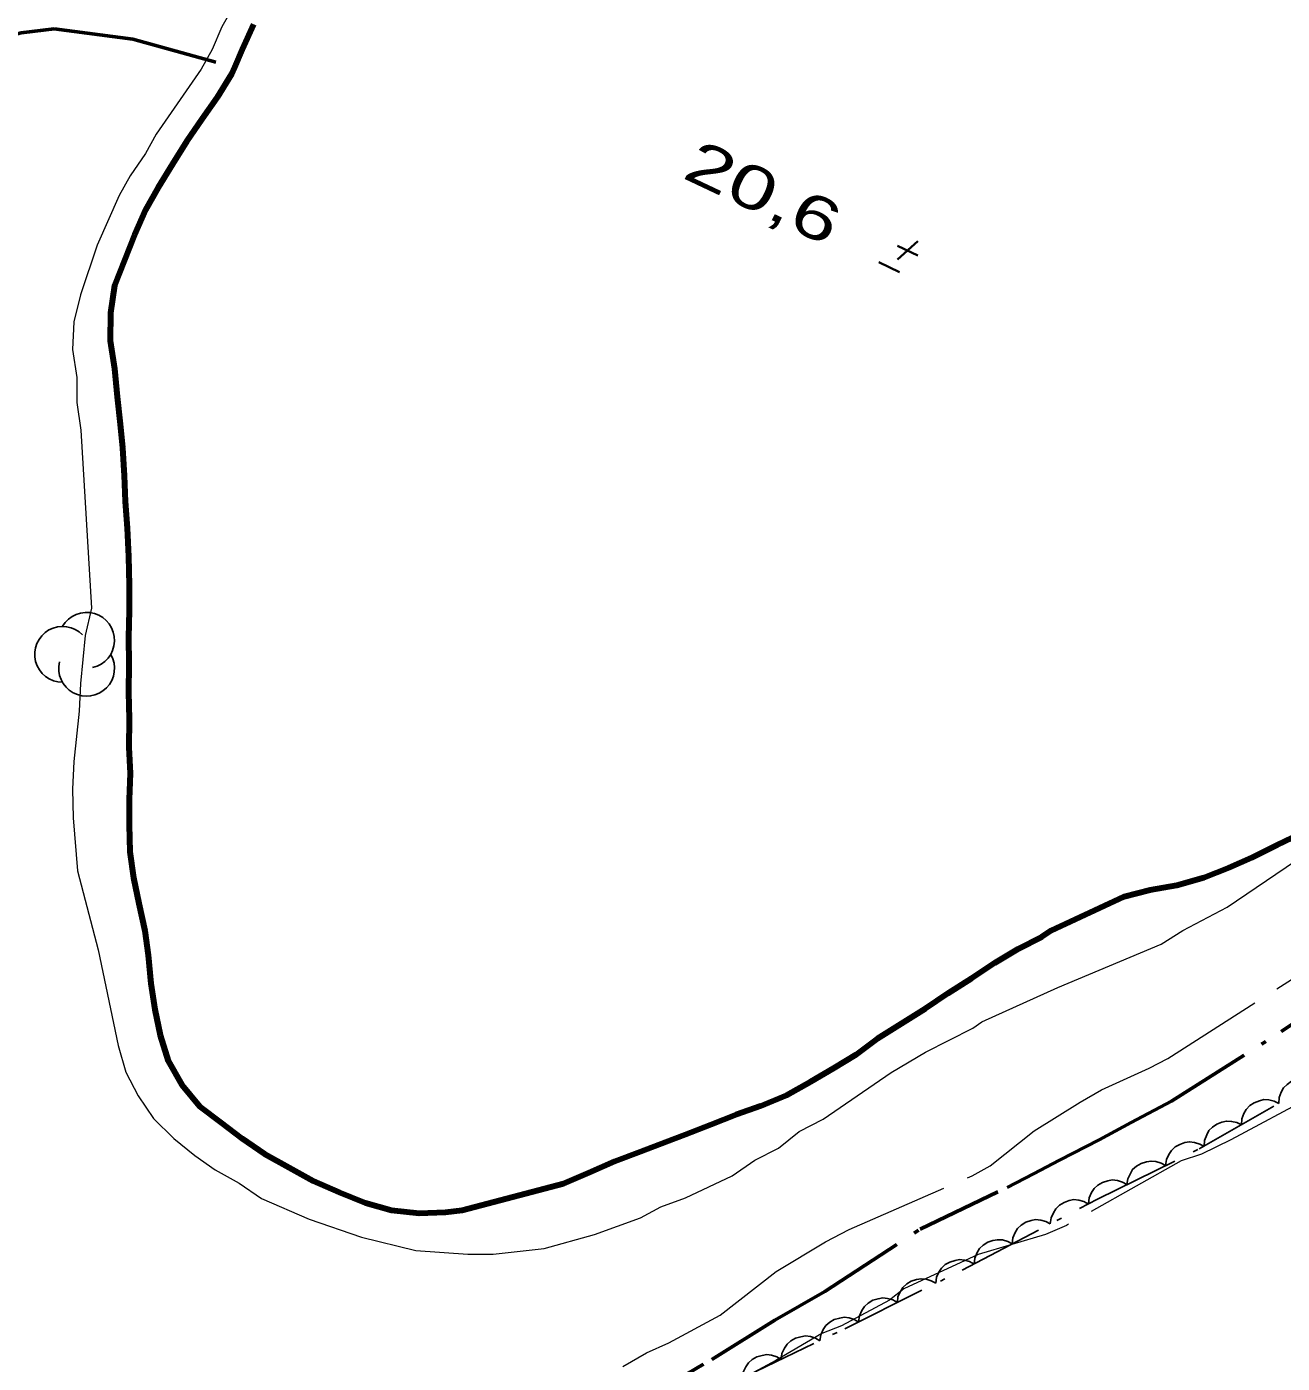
# Model space of a CAD drawing. Extents: x 356765 to 358572, y 5103174 to 5104650.
# Drawn here: x 357151.12 to 357194.88, y 5104263.71 to 5104310.27 of the extents above; entities that cross this region are included whole.
import ezdxf
from ezdxf.enums import TextEntityAlignment as Align

# ---------------------------------------------------------------- set-up
doc = ezdxf.new("R2010")
doc.units = 0
doc.header["$LTSCALE"] = 0.6
for name, pattern in [('DASH_DOUBLE_DOT', [9.2, 5, -1.2, 0.3, -1.2, 0.3, -1.2]), ('DOT_DASHED', [7.7, 5, -1.2, 0.3, -1.2]), ('LONG_DASHED', [7.5, 6, -1.5])]:
    doc.linetypes.add(name, pattern=pattern)
for name, color, linetype, lineweight in [('2', 7, 'Continuous', 13), ('3', 7, 'Continuous', 140), ('4', 7, 'Continuous', 90), ('44', 7, 'Continuous', 25)]:
    doc.layers.add(name, color=color, linetype=linetype, lineweight=lineweight)

msp = doc.modelspace()

# ---------------------------------------------------------------- linework, layer by layer
at = {"layer": '2'}
msp.add_lwpolyline([(357158.38, 5104311.08), (357157.92, 5104310.26), (357157.58, 5104309.47), (357157.2, 5104308.79), (357155.63, 5104306.52), (357155.26, 5104305.85), (357154.72, 5104305.07), (357154.34, 5104304.39), (357153.57, 5104302.66), (357152.99, 5104300.93), (357152.76, 5104299.98), (357152.71, 5104299.02), (357152.86, 5104298.05), (357152.86, 5104297.17), (357153.01, 5104296.21), (357153.38, 5104290.01), (357153.15, 5104289.06), (357152.99, 5104287.38), (357152.95, 5104286.42), (357152.76, 5104284.67), (357152.71, 5104283.71), (357152.74, 5104282.71), (357152.89, 5104280.86), (357153.61, 5104278.11), (357154.31, 5104274.78), (357154.57, 5104273.85), (357155, 5104273.02), (357155.54, 5104272.23), (357156.24, 5104271.54), (357156.98, 5104270.94), (357157.69, 5104270.44), (357158.52, 5104269.98), (357159.3, 5104269.45), (357160.96, 5104268.72), (357162.78, 5104268.1), (357164.68, 5104267.63), (357166.49, 5104267.51), (357167.37, 5104267.51), (357169.15, 5104267.7), (357170.91, 5104268.19), (357172.51, 5104268.77), (357173.22, 5104269.16), (357174.08, 5104269.47), (357175.7, 5104270.24), (357176.49, 5104270.78), (357177.32, 5104271.2), (357178.04, 5104271.78), (357178.87, 5104272.21), (357181.25, 5104273.83), (357182.44, 5104274.54), (357184.09, 5104275.38), (357184.41, 5104275.6), (357187.05, 5104276.79), (357190.66, 5104278.31), (357191.41, 5104278.78), (357192.95, 5104279.59), (357195.33, 5104281.21)], dxfattribs=at)
at = {"layer": '2', "linetype": 'LONG_DASHED'}
for points in [[(357171.89, 5104263.59), (357172.72, 5104264.07), (357173.5, 5104264.42), (357175.28, 5104265.38), (357177.24, 5104266.9), (357178.96, 5104267.94), (357179.78, 5104268.36), (357184.07, 5104270.24), (357184.69, 5104270.58), (357186.23, 5104271.8), (357187.83, 5104272.8), (357188.58, 5104273.23), (357190.24, 5104273.98), (357190.89, 5104274.32), (357195.8, 5104277.46)], [(357196.21, 5104273.16), (357193.08, 5104271.49), (357192.06, 5104270.99), (357191.35, 5104270.76), (357187.36, 5104268.51), (357186.62, 5104268.19), (357184.28, 5104267.49), (357181.69, 5104266.3), (357181.19, 5104265.9), (357179.51, 5104265.01), (357178.83, 5104264.74), (357177.23, 5104263.8), (357176.14, 5104263.22)]]:
    msp.add_lwpolyline(points, dxfattribs=at)
at = {"layer": '3', "lineweight": 35}
for p, q in [((357182.17, 5104302.8), (357181.46, 5104302.16)), ((357181.47, 5104302.63), (357182.17, 5104302.3)), ((357180.81, 5104302.06), (357181.53, 5104301.72))]:
    msp.add_line(p, q, dxfattribs=at)
at = {"layer": '4', "linetype": 'DASH_DOUBLE_DOT', "lineweight": 53}
for points in [[(357110.43, 5104289.54), (357112.88, 5104290.92), (357115.41, 5104292.45), (357117.94, 5104293.99), (357120.59, 5104295.55), (357123.44, 5104297.3), (357126.63, 5104298.96), (357129.66, 5104300.51), (357132.33, 5104301.77), (357135.12, 5104303.06), (357139.8, 5104305.27), (357141.6, 5104306.03), (357143.33, 5104306.83), (357145.73, 5104307.95), (357147.02, 5104308.51), (357149.88, 5104309.76), (357150.93, 5104310.05), (357152.08, 5104310.19), (357154.82, 5104309.83), (357158.36, 5104308.85)], [(357167.03, 5104259.43), (357167.92, 5104259.92), (357170.41, 5104261.28), (357172.12, 5104262.15), (357174.99, 5104263.84), (357177.19, 5104265.21), (357178.93, 5104266.21), (357182.26, 5104268.38), (357185.29, 5104269.83), (357186.2, 5104270.31), (357187.11, 5104270.78), (357188.49, 5104271.49), (357189.61, 5104272.09), (357191.01, 5104272.83), (357194.84, 5104275.26), (357196.09, 5104276.09)]]:
    msp.add_lwpolyline(points, dxfattribs=at)
at = {"layer": '4'}
msp.add_lwpolyline([(357159.02, 5104310.34), (357158.63, 5104309.47), (357158.36, 5104308.85), (357158.25, 5104308.61), (357157.75, 5104307.8), (357157.23, 5104307.06), (357156.7, 5104306.28), (357156.2, 5104305.48), (357155.7, 5104304.67), (357155.26, 5104303.89), (357154.88, 5104303.02), (357154.53, 5104302.13), (357154.18, 5104301.25), (357154.04, 5104300.3), (357154.03, 5104299.32), (357154.18, 5104298.35), (357154.27, 5104297.37), (357154.38, 5104296.42), (357154.46, 5104295.59), (357154.51, 5104294.63), (357154.55, 5104293.73), (357154.62, 5104292.8), (357154.66, 5104291.81), (357154.69, 5104290.81), (357154.69, 5104289.92), (357154.66, 5104289), (357154.68, 5104288.06), (357154.67, 5104287.08), (357154.69, 5104286.14), (357154.68, 5104285.16), (357154.72, 5104284.26), (357154.69, 5104283.34), (357154.69, 5104282.46), (357154.71, 5104281.52), (357154.84, 5104280.61), (357155.03, 5104279.72), (357155.24, 5104278.77), (357155.35, 5104277.92), (357155.44, 5104276.94), (357155.58, 5104276.03), (357155.77, 5104275.14), (357156.05, 5104274.24), (357156.52, 5104273.4), (357157.14, 5104272.66), (357157.9, 5104272.09), (357158.63, 5104271.54), (357159.41, 5104271), (357160.27, 5104270.52), (357161.1, 5104270.06), (357162.01, 5104269.66), (357162.93, 5104269.29), (357163.83, 5104269.04), (357164.8, 5104268.93), (357165.71, 5104268.97), (357166.29, 5104269.04), (357169.82, 5104269.97), (357170.72, 5104270.35), (357171.62, 5104270.74), (357172.51, 5104271.08), (357173.39, 5104271.42), (357174.07, 5104271.68), (357174.96, 5104272.02), (357175.84, 5104272.37), (357176.7, 5104272.67), (357177.6, 5104273.05), (357178.45, 5104273.52), (357179.26, 5104274), (357180.02, 5104274.46), (357180.77, 5104275.02), (357181.61, 5104275.54), (357182.44, 5104276.06), (357183.23, 5104276.6), (357184.06, 5104277.12), (357184.86, 5104277.66), (357185.67, 5104278.14), (357186.5, 5104278.56), (357186.82, 5104278.78), (357189.36, 5104279.97), (357190.27, 5104280.2), (357191.2, 5104280.36), (357192.14, 5104280.63), (357193.02, 5104280.97), (357193.81, 5104281.32), (357194.7, 5104281.76), (357195.5, 5104282.15)], dxfattribs=at)
at = {"layer": '44'}
for points in [[(357194.75, 5104272.75), (357194.77, 5104272.96), (357194.84, 5104273.15), (357194.92, 5104273.3), (357195.05, 5104273.42), (357195.2, 5104273.53), (357195.38, 5104273.59), (357195.54, 5104273.63), (357195.71, 5104273.62), (357195.89, 5104273.58), (357196.05, 5104273.5)], [(357193.45, 5104272.01), (357193.47, 5104272.22), (357193.54, 5104272.41), (357193.62, 5104272.55), (357193.74, 5104272.68), (357193.9, 5104272.78), (357194.08, 5104272.85), (357194.23, 5104272.89), (357194.41, 5104272.88), (357194.59, 5104272.83), (357194.75, 5104272.75)], [(357192.15, 5104271.27), (357192.16, 5104271.47), (357192.24, 5104271.66), (357192.32, 5104271.81), (357192.44, 5104271.93), (357192.59, 5104272.04), (357192.77, 5104272.1), (357192.93, 5104272.14), (357193.11, 5104272.13), (357193.29, 5104272.09), (357193.45, 5104272.01)], [(357190.81, 5104270.59), (357190.84, 5104270.8), (357190.92, 5104270.98), (357191.01, 5104271.12), (357191.14, 5104271.24), (357191.3, 5104271.33), (357191.48, 5104271.39), (357191.64, 5104271.42), (357191.82, 5104271.4), (357192, 5104271.34), (357192.15, 5104271.26)], [(357189.46, 5104269.93), (357189.49, 5104270.13), (357189.58, 5104270.32), (357189.66, 5104270.46), (357189.8, 5104270.57), (357189.96, 5104270.67), (357190.14, 5104270.72), (357190.3, 5104270.75), (357190.47, 5104270.73), (357190.65, 5104270.68), (357190.81, 5104270.59)], [(357188.12, 5104269.26), (357188.15, 5104269.47), (357188.23, 5104269.65), (357188.32, 5104269.79), (357188.45, 5104269.91), (357188.61, 5104270), (357188.79, 5104270.06), (357188.95, 5104270.09), (357189.13, 5104270.07), (357189.31, 5104270.01), (357189.46, 5104269.93)], [(357186.79, 5104268.56), (357186.82, 5104268.77), (357186.9, 5104268.95), (357186.98, 5104269.09), (357187.11, 5104269.21), (357187.27, 5104269.31), (357187.45, 5104269.37), (357187.61, 5104269.41), (357187.79, 5104269.39), (357187.96, 5104269.34), (357188.12, 5104269.25)], [(357185.46, 5104267.86), (357185.49, 5104268.07), (357185.57, 5104268.26), (357185.65, 5104268.4), (357185.78, 5104268.52), (357185.94, 5104268.62), (357186.12, 5104268.68), (357186.28, 5104268.71), (357186.46, 5104268.69), (357186.63, 5104268.64), (357186.79, 5104268.56)], [(357184.14, 5104267.17), (357184.16, 5104267.37), (357184.24, 5104267.56), (357184.32, 5104267.7), (357184.45, 5104267.82), (357184.61, 5104267.92), (357184.79, 5104267.98), (357184.95, 5104268.01), (357185.13, 5104268), (357185.31, 5104267.95), (357185.46, 5104267.86)], [(357182.8, 5104266.49), (357182.82, 5104266.7), (357182.91, 5104266.88), (357183, 5104267.02), (357183.13, 5104267.14), (357183.29, 5104267.23), (357183.47, 5104267.29), (357183.63, 5104267.32), (357183.8, 5104267.3), (357183.98, 5104267.25), (357184.14, 5104267.16)], [(357181.46, 5104265.82), (357181.48, 5104266.03), (357181.57, 5104266.21), (357181.65, 5104266.35), (357181.79, 5104266.47), (357181.94, 5104266.56), (357182.13, 5104266.62), (357182.29, 5104266.65), (357182.46, 5104266.63), (357182.64, 5104266.58), (357182.8, 5104266.49)], [(357180.11, 5104265.15), (357180.14, 5104265.36), (357180.22, 5104265.54), (357180.31, 5104265.68), (357180.44, 5104265.8), (357180.6, 5104265.9), (357180.79, 5104265.95), (357180.95, 5104265.98), (357181.12, 5104265.96), (357181.3, 5104265.91), (357181.46, 5104265.82)], [(357178.76, 5104264.49), (357178.79, 5104264.7), (357178.88, 5104264.88), (357178.97, 5104265.02), (357179.11, 5104265.14), (357179.26, 5104265.23), (357179.45, 5104265.28), (357179.61, 5104265.31), (357179.78, 5104265.29), (357179.96, 5104265.23), (357180.12, 5104265.14)], [(357177.41, 5104263.84), (357177.44, 5104264.05), (357177.53, 5104264.23), (357177.62, 5104264.37), (357177.75, 5104264.49), (357177.91, 5104264.58), (357178.1, 5104264.63), (357178.26, 5104264.66), (357178.43, 5104264.64), (357178.61, 5104264.58), (357178.76, 5104264.49)], [(357176.06, 5104263.19), (357176.09, 5104263.4), (357176.18, 5104263.58), (357176.27, 5104263.72), (357176.4, 5104263.84), (357176.56, 5104263.93), (357176.75, 5104263.98), (357176.91, 5104264.01), (357177.08, 5104263.99), (357177.26, 5104263.93), (357177.41, 5104263.84)]]:
    msp.add_lwpolyline(points, dxfattribs=at)
at = {"layer": '44', "linetype": 'DOT_DASHED'}
msp.add_lwpolyline([(357108.25, 5104234.69), (357112.1, 5104236.66), (357119.09, 5104240.02), (357122.78, 5104241.69), (357126.55, 5104243.51), (357130, 5104245.11), (357133.69, 5104246.78), (357136.36, 5104248.04), (357138.71, 5104249.08), (357143.1, 5104250.95), (357147.17, 5104252.6), (357155.74, 5104255.27), (357158.78, 5104256.13), (357161.2, 5104256.94), (357168.14, 5104259.15), (357170.03, 5104260.06), (357172.55, 5104261.4), (357175.85, 5104263.09), (357179.63, 5104264.91), (357183.72, 5104266.95), (357188.44, 5104269.42), (357191.98, 5104271.17), (357195.46, 5104273.16)], dxfattribs=at)
at = {"layer": '44'}
for centre, start, end in [((357153.2062, 5104288.8883), 282.26917, 149.72626), ((357152.3698, 5104288.4021), 44.11537, 269.80396), ((357153.2062, 5104287.9158), 166.93686, 29.62122)]:
    msp.add_arc(centre, 0.9725, start, end, dxfattribs=at)

# ---------------------------------------------------------------- texts
at = {"layer": '3', "width": 1.45}
msp.add_text('   20,6', height=1.5, rotation=334.72, dxfattribs=at).set_placement((357175.3797, 5104304.3321), align=Align.CENTER)

doc.saveas('drawing.dxf')
